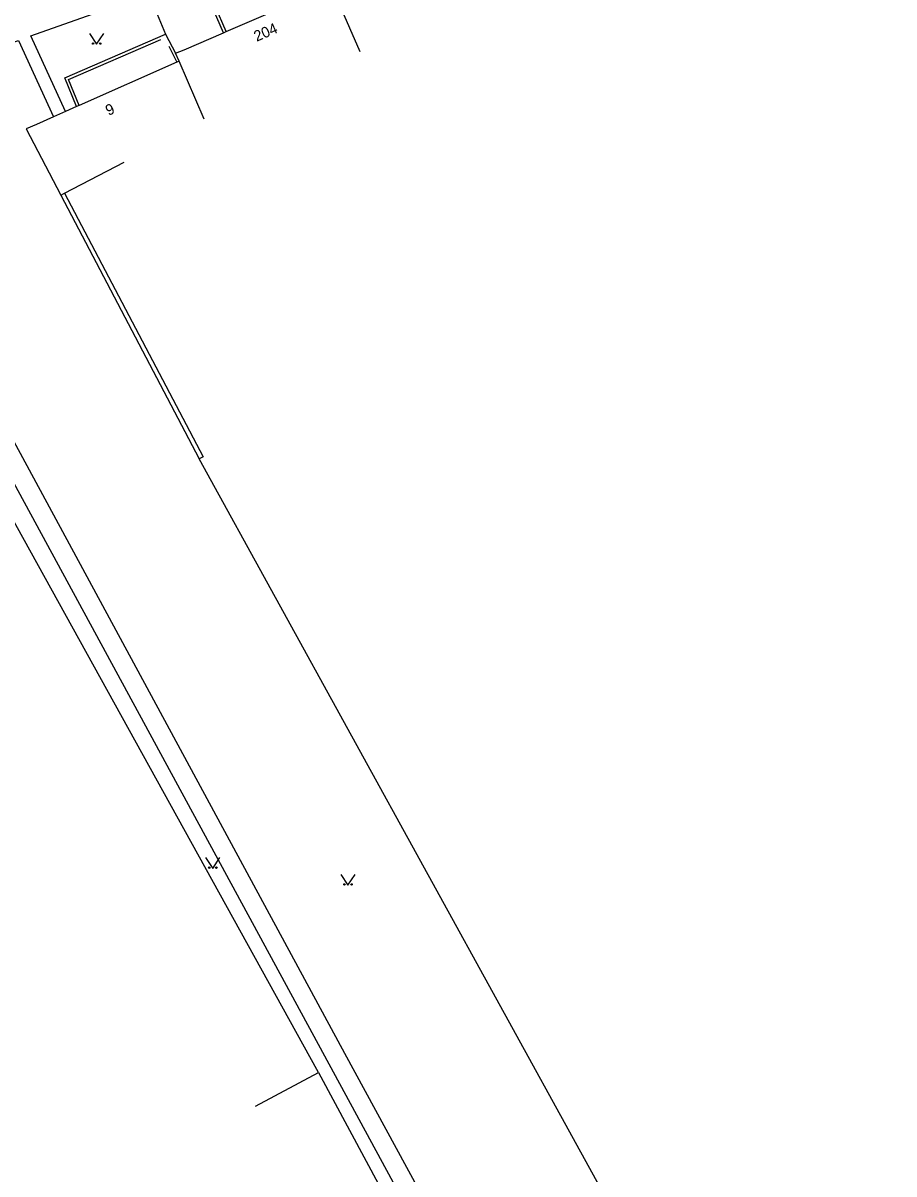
# Model space of a CAD drawing. Extents: x -577457 to -568404, y -1208466 to -1201387.
# Drawn here: x -574973.4 to -574912.6, y -1204115.5 to -1204035.2 of the extents above; entities that cross this region are included whole.
import ezdxf

# ---------------------------------------------------------------- set-up
doc = ezdxf.new("R2010")
doc.units = 0
for name, color, linetype in [('BUDOVY_MĚŘ', 7, 'Continuous'), ('ROZHRANÍ_PLOCH', 7, 'Continuous'), ('ZN_DOPLŇKOVÉ', 7, 'Continuous'), ('ZN_KULTUR', 7, 'Continuous'), ('Č_POPIS_ORIENT', 7, 'Continuous')]:
    doc.layers.add(name, color=color, linetype=linetype)

msp = doc.modelspace()

# ---------------------------------------------------------------- linework, layer by layer
at = {"layer": 'BUDOVY_MĚŘ'}
for points in [[(-574959.2, -1204035.79), (-574952.05, -1204032.71)], [(-574949.86, -1204037.21), (-574951.85, -1204032.62)], [(-574959.4, -1204035.88), (-574959.2, -1204035.79)], [(-574962.73, -1204037.32), (-574962.14, -1204037.07)], [(-574962.49, -1204037.86), (-574962.73, -1204037.32)], [(-574962.64, -1204037.93), (-574969.47, -1204040.96)], [(-574962.49, -1204037.86), (-574962.64, -1204037.93)], [(-574960.74, -1204041.91), (-574962.49, -1204037.86)], [(-574969.65, -1204041.04), (-574970.41, -1204041.38)], [(-574969.47, -1204040.96), (-574969.65, -1204041.04)], [(-574972.44, -1204042.28), (-574973.15, -1204042.6), (-574970.75, -1204047.22)], [(-574970.48, -1204047.08), (-574966.31, -1204044.92)], [(-574970.75, -1204047.22), (-574970.48, -1204047.08)]]:
    msp.add_lwpolyline(points, dxfattribs=at)
at = {"layer": 'ROZHRANÍ_PLOCH'}
for points in [[(-574970.41, -1204041.38), (-574972.83, -1204036.11), (-574964.59, -1204033.16), (-574963.43, -1204035.98)], [(-574912.63, -1204177.88), (-574922.36, -1204159.6), (-574934.08, -1204138.15), (-574950.93, -1204107.14), (-574981.16, -1204051.23), (-574986.68, -1204040.91), (-574973.68, -1204036.43), (-574971.26, -1204041.76)], [(-574996.39, -1204050.09), (-574998.78, -1204045.04), (-574987.93, -1204041.41), (-574982.39, -1204051.92), (-574952.04, -1204107.85), (-574935.21, -1204138.91), (-574926.87, -1204154.13), (-574927.75, -1204154.64)]]:
    msp.add_lwpolyline(points, dxfattribs=at)
at = {"layer": 'ZN_DOPLŇKOVÉ'}
for points in [[(-574959.2, -1204035.79), (-574959.97, -1204034.02), (-574952.87, -1204030.94), (-574952.05, -1204032.71)], [(-574959.4, -1204035.88), (-574960.26, -1204033.91)], [(-574969.65, -1204041.04), (-574970.47, -1204039.04), (-574963.43, -1204035.98)], [(-574963.43, -1204035.98), (-574962.73, -1204037.32)], [(-574962.14, -1204037.07), (-574959.4, -1204035.88)], [(-574969.47, -1204040.96), (-574970.21, -1204039.15), (-574963.77, -1204036.35)], [(-574963.21, -1204036.82), (-574962.64, -1204037.93)], [(-574970.41, -1204041.38), (-574971.26, -1204041.76)], [(-574971.26, -1204041.76), (-574972.44, -1204042.28)], [(-574970.75, -1204047.22), (-574961.09, -1204065.62)], [(-574970.48, -1204047.08), (-574960.82, -1204065.48), (-574961.09, -1204065.62)], [(-574923.15, -1204145.35), (-574928.27, -1204135.75), (-574923.82, -1204133.38), (-574961.09, -1204065.62)], [(-574952.76, -1204108.45), (-574975.36, -1204067.59), (-574975.49, -1204067.67)], [(-574957.16, -1204110.81), (-574952.76, -1204108.45)], [(-574952.76, -1204108.45), (-574936.63, -1204138.5)]]:
    msp.add_lwpolyline(points, dxfattribs=at)
at = {"layer": 'ZN_KULTUR'}
for points in [[(-574968.74, -1204035.94), (-574968.24, -1204036.69), (-574967.74, -1204035.94)], [(-574960.64, -1204093.46), (-574960.14, -1204094.21), (-574959.64, -1204093.46)], [(-574951.21, -1204094.63), (-574950.71, -1204095.38), (-574950.21, -1204094.63)]]:
    msp.add_lwpolyline(points, dxfattribs=at)
for centre in [(-574968.49, -1204036.64), (-574967.99, -1204036.64), (-574960.39, -1204094.16), (-574959.89, -1204094.16), (-574950.96, -1204095.33), (-574950.46, -1204095.33)]:
    msp.add_circle(centre, 0.05, dxfattribs=at)

# ---------------------------------------------------------------- texts
at = {"layer": 'Č_POPIS_ORIENT'}
for s, rotation, p in [('204', 23.36, (-574957.08, -1204036.52)), ('9', 23.96001, (-574967.42, -1204041.69))]:
    msp.add_text(s, height=0.75, rotation=rotation, dxfattribs=at).set_placement(p)

doc.saveas('drawing.dxf')
